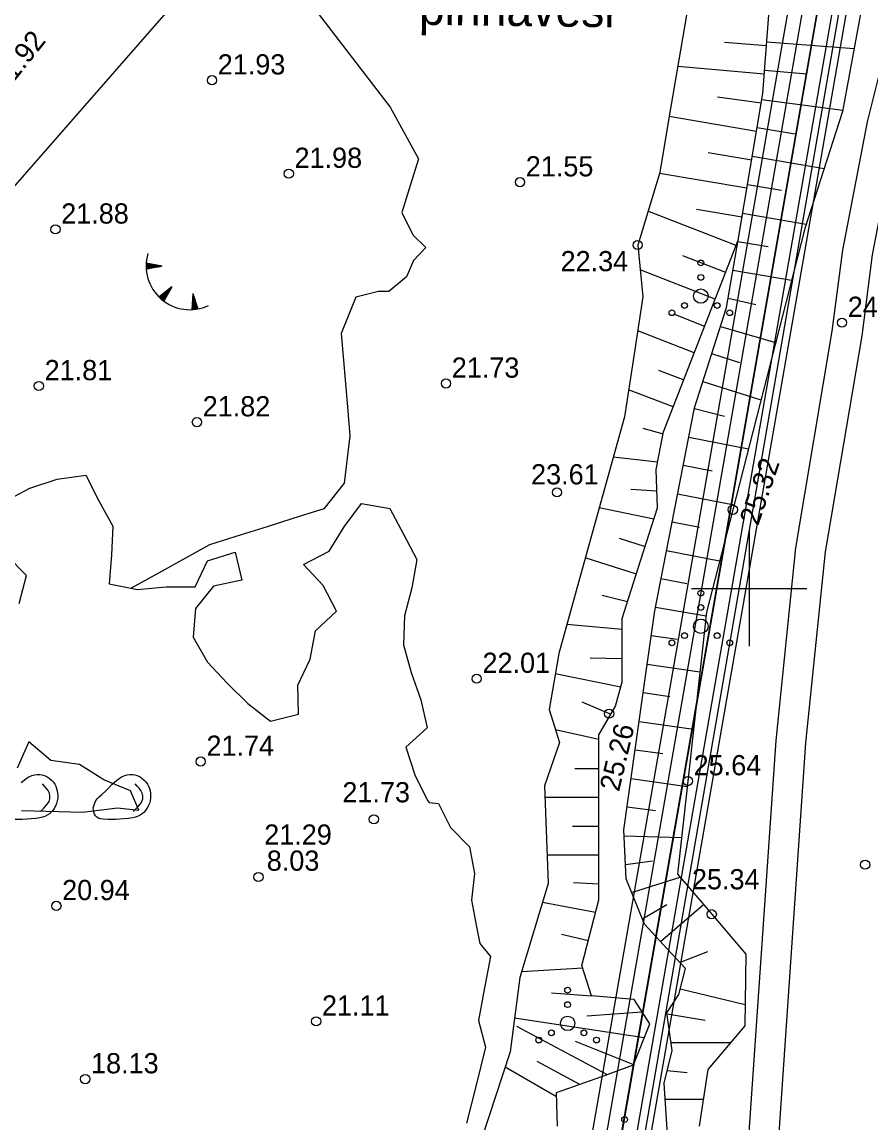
# Model space of a CAD drawing. Extents: x 509422 to 615075, y 6525431 to 6565970.
# Drawn here: x 513449.6 to 513508.4, y 6565563 to 6565639.2 of the extents above; entities that cross this region are included whole.
import ezdxf

# ---------------------------------------------------------------- set-up
doc = ezdxf.new("R2010")
doc.units = 0
for name, color, linetype in [('APIIR', 7, 'Continuous'), ('HALJASTUS', 7, 'Continuous'), ('KORGUS', 7, 'Continuous'), ('PIIR', 7, 'Continuous'), ('PIIR_ME', 7, 'Continuous'), ('PIIR_TM', 7, 'Continuous'), ('PLOKK', 7, 'Continuous'), ('RELJEEF', 7, 'Continuous'), ('TEE', 7, 'Continuous'), ('VEEKOGU', 7, 'Continuous'), ('VORK', 7, 'Continuous')]:
    doc.layers.add(name, color=color, linetype=linetype)

msp = doc.modelspace()

# ---------------------------------------------------------------- linework, layer by layer
at = {"layer": 'APIIR'}
msp.add_lwpolyline([(513352.534, 6565439.378), (513354.7, 6565479.99), (513481.83, 6565508.61), (513541.57, 6565851.16), (513545.257, 6565872.285)], dxfattribs=at)
at = {"layer": 'HALJASTUS'}
for centre, radius in [((513496.653, 6565622.549), 0.2), ((513496.653, 6565621.549), 0.2), ((513496.653, 6565620.249), 0.5), ((513494.653, 6565619.099), 0.2), ((513495.523, 6565619.599), 0.2), ((513497.783, 6565619.599), 0.2), ((513498.653, 6565619.099), 0.2), ((513496.653, 6565599.675), 0.2), ((513496.653, 6565598.675), 0.2), ((513496.653, 6565597.375), 0.5), ((513494.653, 6565596.225), 0.2), ((513495.523, 6565596.725), 0.2), ((513497.783, 6565596.725), 0.2), ((513498.653, 6565596.225), 0.2), ((513487.425, 6565572.158), 0.2), ((513487.425, 6565571.158), 0.2), ((513487.425, 6565569.858), 0.5), ((513485.425, 6565568.708), 0.2), ((513486.295, 6565569.208), 0.2), ((513488.555, 6565569.208), 0.2), ((513489.425, 6565568.708), 0.2), ((513491.37, 6565563.195), 0.2)]:
    msp.add_circle(centre, radius, dxfattribs=at)
at = {"layer": 'KORGUS'}
for centre in [(513462.781, 6565635.205), (513468.101, 6565628.735), (513484.124, 6565628.144), (513451.933, 6565624.874), (513492.279, 6565623.788), (513506.434, 6565618.411), (513450.785, 6565614.022), (513478.996, 6565614.197), (513461.738, 6565611.517), (513486.685, 6565606.651), (513498.867, 6565605.446), (513481.124, 6565593.743), (513490.296, 6565591.321), (513462, 6565588), (513495.755, 6565586.649), (513474, 6565584), (513508.036, 6565580.856), (513466, 6565580), (513452, 6565578), (513497.408, 6565577.419), (513470, 6565570), (513454, 6565566)]:
    msp.add_circle(centre, 0.32, dxfattribs=at)
at = {"layer": 'PIIR'}
msp.add_lwpolyline([(513442.384, 6565886.056), (512829.322, 6565875.033), (512905.604, 6565720.31), (513290.987, 6565614.399), (513289.987, 6565493.425), (513354.686, 6565477.937), (513483.571, 6565506.952), (513523.89, 6565738.256), (513543.837, 6565852.517)], close=True, dxfattribs=at)
at = {"layer": 'PIIR_ME'}
for points in [[(512887.5, 6565801.16), (513401.64, 6565816.89), (513536.31, 6565821.01), (513530.33, 6565786.77), (513516.45, 6565707.3), (513481.86, 6565509.15), (513354.7, 6565479.99), (513333.27, 6565485.12), (513347.22, 6565510.47), (513346.71, 6565545.56), (513344.31, 6565552.26), (513341.82, 6565567.25), (513343.89, 6565600.46), (513332.73, 6565645.83), (513305.79, 6565673.01), (513286.32, 6565687.89), (513265.38, 6565694.79), (513234.27, 6565718.54), (513217.02, 6565714.91), (513189.12, 6565720.55), (513171.51, 6565717.56), (513135.15, 6565723.25), (513089.25, 6565751.4)], [(512889.306, 6565800.215), (513535.114, 6565819.973), (513515.465, 6565707.472), (513480.989, 6565509.976), (513354.705, 6565481.017), (513334.779, 6565485.787), (513348.224, 6565510.22), (513347.707, 6565545.741), (513345.282, 6565552.513), (513342.825, 6565567.301), (513344.898, 6565600.55), (513333.635, 6565646.337), (513306.452, 6565673.763), (513286.793, 6565688.787), (513265.853, 6565695.687), (513234.513, 6565719.613), (513217.016, 6565715.931), (513189.136, 6565721.567), (513171.503, 6565718.573), (513135.502, 6565724.207), (513089.556, 6565752.386)]]:
    msp.add_lwpolyline(points, dxfattribs=at)
at = {"layer": 'PIIR_TM'}
for points in [[(512906.302, 6565721.155), (512830.916, 6565874.062), (513442.232, 6565885.053), (513542.704, 6565851.838), (513522.905, 6565738.428), (513482.701, 6565507.781), (513354.693, 6565478.963), (513290.993, 6565494.213), (513291.994, 6565615.159)], [(512832.51, 6565873.09), (513442.08, 6565884.05), (513541.57, 6565851.16), (513521.92, 6565738.6), (513481.83, 6565508.61), (513354.7, 6565479.99), (513337.28, 6565484.16), (513292, 6565495), (513293, 6565615.92), (512907, 6565722), (512869.36, 6565798.35)]]:
    msp.add_lwpolyline(points, close=True, dxfattribs=at)
at = {"layer": 'PLOKK'}
for points in [[(513483.552, 6565508.897), (513537.591, 6565821.026)], [(512891.122, 6565799.26), (513400.874, 6565814.865), (513514.296, 6565706.591), (513480.128, 6565510.803), (513354.71, 6565482.044), (513336.288, 6565486.454), (513349.238, 6565509.97), (513348.705, 6565545.922), (513346.253, 6565552.765), (513343.83, 6565567.353), (513345.905, 6565600.641), (513334.53, 6565646.845), (513307.124, 6565674.516), (513287.266, 6565689.684), (513266.326, 6565696.584), (513234.745, 6565720.675), (513217.012, 6565716.952), (513189.142, 6565722.574), (513171.497, 6565719.586), (513135.864, 6565725.154), (513089.862, 6565753.371)]]:
    msp.add_lwpolyline(points, dxfattribs=at)
at = {"layer": 'RELJEEF'}
for p, q in [((513498.291, 6565637.833), (513501.208, 6565637.615)), ((513501.227, 6565637.864), (513507.275, 6565637.411)), ((513501.059, 6565635.62), (513495.052, 6565636.163)), ((513503.989, 6565635.624), (513501.077, 6565635.87)), ((513497.806, 6565634.052), (513500.848, 6565633.633)), ((513500.89, 6565633.88), (513506.49, 6565633.142)), ((513500.513, 6565631.662), (513494.46, 6565632.69)), ((513503.187, 6565631.461), (513500.555, 6565631.908)), ((513497.151, 6565630.204), (513500.178, 6565629.69)), ((513500.22, 6565629.937), (513505.199, 6565629.091)), ((513499.844, 6565627.718), (513493.779, 6565628.748)), ((513502.232, 6565627.566), (513499.886, 6565627.965)), ((513499.093, 6565623.767), (513492.991, 6565626.142)), ((513496.352, 6565626.282), (513499.509, 6565625.746)), ((513499.551, 6565625.993), (513503.959, 6565625.244)), ((513501.329, 6565623.662), (513499.216, 6565624.021)), ((513495.389, 6565623.063), (513498.368, 6565621.904)), ((513458.215, 6565622.347), (513458.414, 6565622.506)), ((513458.215, 6565622.283), (513458.478, 6565622.494)), ((513458.216, 6565622.412), (513458.349, 6565622.519)), ((513458.217, 6565622.22), (513458.543, 6565622.481)), ((513458.218, 6565622.478), (513458.285, 6565622.531)), ((513458.22, 6565622.159), (513458.607, 6565622.469)), ((513459.335, 6565622.328), (513458.222, 6565622.543)), ((513459.335, 6565622.328), (513458.223, 6565622.11)), ((513458.244, 6565622.114), (513458.672, 6565622.456)), ((513458.35, 6565622.135), (513458.736, 6565622.444)), ((513458.456, 6565622.155), (513458.801, 6565622.431)), ((513458.562, 6565622.176), (513458.865, 6565622.419)), ((513458.668, 6565622.197), (513458.929, 6565622.406)), ((513458.774, 6565622.218), (513458.994, 6565622.394)), ((513458.88, 6565622.239), (513459.058, 6565622.382)), ((513458.986, 6565622.259), (513459.123, 6565622.369)), ((513459.092, 6565622.28), (513459.187, 6565622.357)), ((513459.198, 6565622.301), (513459.252, 6565622.344)), ((513497.642, 6565620.04), (513492.455, 6565622.059)), ((513498.881, 6565622.049), (513502.944, 6565621.36)), ((513459.999, 6565620.888), (513459.11, 6565620.184)), ((513459.999, 6565620.888), (513459.44, 6565619.902)), ((513459.717, 6565620.39), (513459.727, 6565620.672)), ((513459.77, 6565620.484), (513459.778, 6565620.713)), ((513459.823, 6565620.578), (513459.83, 6565620.753)), ((513459.877, 6565620.672), (513459.881, 6565620.794)), ((513459.93, 6565620.766), (513459.932, 6565620.835)), ((513459.158, 6565620.138), (513459.16, 6565620.223)), ((513459.206, 6565620.093), (513459.212, 6565620.264)), ((513459.254, 6565620.05), (513459.263, 6565620.305)), ((513459.303, 6565620.009), (513459.315, 6565620.346)), ((513459.352, 6565619.97), (513459.366, 6565620.386)), ((513459.4, 6565619.932), (513459.418, 6565620.427)), ((513459.45, 6565619.92), (513459.469, 6565620.468)), ((513459.503, 6565620.014), (513459.521, 6565620.509)), ((513459.557, 6565620.108), (513459.572, 6565620.55)), ((513459.61, 6565620.202), (513459.624, 6565620.59)), ((513459.663, 6565620.296), (513459.675, 6565620.631)), ((513461.464, 6565620.44), (513461.379, 6565619.309)), ((513461.737, 6565619.586), (513461.423, 6565619.897)), ((513461.704, 6565619.689), (513461.428, 6565619.962)), ((513461.671, 6565619.792), (513461.433, 6565620.027)), ((513461.638, 6565619.895), (513461.438, 6565620.093)), ((513461.605, 6565619.998), (513461.443, 6565620.158)), ((513461.572, 6565620.1), (513461.447, 6565620.224)), ((513461.539, 6565620.203), (513461.452, 6565620.289)), ((513461.506, 6565620.306), (513461.457, 6565620.355)), ((513461.464, 6565620.44), (513461.809, 6565619.36)), ((513500.472, 6565619.653), (513498.546, 6565620.078)), ((513461.444, 6565619.313), (513461.384, 6565619.373)), ((513461.51, 6565619.318), (513461.389, 6565619.438)), ((513461.575, 6565619.325), (513461.394, 6565619.504)), ((513461.638, 6565619.332), (513461.398, 6565619.569)), ((513461.7, 6565619.341), (513461.403, 6565619.635)), ((513461.761, 6565619.351), (513461.408, 6565619.7)), ((513461.803, 6565619.38), (513461.413, 6565619.766)), ((513461.77, 6565619.483), (513461.418, 6565619.831)), ((513494.755, 6565619.017), (513496.917, 6565618.176)), ((513496.191, 6565616.312), (513492.28, 6565617.835)), ((513498.022, 6565618.152), (513501.833, 6565617.024)), ((513499.363, 6565615.623), (513497.412, 6565616.247)), ((513493.716, 6565615.129), (513495.466, 6565614.448)), ((513496.803, 6565614.342), (513500.819, 6565613.068)), ((513494.741, 6565612.584), (513491.649, 6565613.766)), ((513498.294, 6565611.903), (513496.203, 6565612.435)), ((513492.645, 6565611.11), (513494.039, 6565610.714)), ((513495.818, 6565610.473), (513499.947, 6565609.663)), ((513493.652, 6565608.752), (513490.582, 6565609.091)), ((513497.441, 6565608.116), (513495.433, 6565608.51)), ((513491.801, 6565606.879), (513493.602, 6565606.762)), ((513495.048, 6565606.547), (513498.953, 6565605.781)), ((513493.397, 6565604.801), (513489.611, 6565605.591)), ((513496.559, 6565604.213), (513494.663, 6565604.585)), ((513490.986, 6565603.468), (513492.792, 6565602.895)), ((513494.278, 6565602.622), (513497.958, 6565601.9)), ((513492.186, 6565600.989), (513488.646, 6565602.113)), ((513495.677, 6565600.31), (513493.893, 6565600.66)), ((513489.817, 6565599.531), (513491.58, 6565599.083)), ((513493.508, 6565598.697), (513497.021, 6565598.093)), ((513491.207, 6565597.141), (513487.368, 6565597.507)), ((513495.013, 6565596.459), (513493.215, 6565596.719)), ((513488.987, 6565595.196), (513491.207, 6565595.141)), ((513492.936, 6565594.738), (513496.593, 6565594.224)), ((513491.108, 6565593.154), (513486.563, 6565594.075)), ((513494.515, 6565592.496), (513492.657, 6565592.758)), ((513488.401, 6565592.138), (513490.427, 6565591.29)), ((513489.586, 6565589.518), (513486.584, 6565590.194)), ((513492.379, 6565590.777), (513496.153, 6565590.246)), ((513494.016, 6565588.527), (513492.1, 6565588.797)), ((513487.914, 6565587.518), (513489.586, 6565587.518)), ((513491.821, 6565586.816), (513495.713, 6565586.269)), ((513489.586, 6565585.518), (513485.858, 6565585.518)), ((513493.522, 6565584.595), (513491.542, 6565584.836)), ((513487.758, 6565583.518), (513489.586, 6565583.518)), ((513491.339, 6565582.852), (513495.322, 6565582.737)), ((513489.586, 6565581.518), (513486, 6565581.518)), ((513493.298, 6565581.102), (513491.427, 6565580.854)), ((513487.825, 6565579.618), (513489.586, 6565579.518)), ((513491.857, 6565578.931), (513495.215, 6565579.986)), ((513489.362, 6565577.546), (513485.675, 6565578.227)), ((513494.304, 6565578.078), (513492.616, 6565577.08)), ((513493.859, 6565575.538), (513496.828, 6565578.098)), ((513487.003, 6565576.033), (513488.864, 6565575.609)), ((513497.109, 6565574.81), (513495.214, 6565574.067)), ((513488.48, 6565573.676), (513484.237, 6565573.436)), ((513486.298, 6565571.982), (513489.088, 6565571.77)), ((513495.22, 6565572.255), (513499.727, 6565571.16)), ((513488.75, 6565570.382), (513492.591, 6565570.649)), ((513496.965, 6565570.05), (513494.311, 6565570.509)), ((513492.733, 6565568.869), (513483.747, 6565570.217)), ((513490.132, 6565566.315), (513483.899, 6565569.635)), ((513487.951, 6565568.621), (513491.996, 6565567.01)), ((513494.585, 6565568.528), (513498.725, 6565568.53)), ((513486.655, 6565564.768), (513483.089, 6565566.815)), ((513485.285, 6565567.234), (513488.25, 6565565.639)), ((513495.704, 6565566.434), (513494.318, 6565566.574)), ((513494.189, 6565564.602), (513496.828, 6565564.605))]:
    msp.add_line(p, q, dxfattribs=at)
for points in [[(513494.355, 6565562.16), (513494.112, 6565565.727), (513494.66, 6565567.983), (513494.3, 6565570.591), (513495.123, 6565571.872), (513495.58, 6565573.671), (513494.322, 6565575.036), (513492.757, 6565576.736), (513491.471, 6565579.875), (513491.321, 6565583.263), (513492.866, 6565594.243), (513493.457, 6565598.436), (513496.218, 6565612.516), (513498.442, 6565619.467), (513499.235, 6565624.131), (513500.958, 6565634.282), (513502.005, 6565648.254)], [(513508.249, 6565642.709), (513506.473, 6565633.046), (513503.86, 6565624.936), (513500.504, 6565611.836), (513498.867, 6565605.446), (513497.05, 6565598.354), (513495.755, 6565586.649), (513495.041, 6565580.19), (513497.408, 6565577.419), (513499.775, 6565574.649), (513499.707, 6565569.697), (513497.148, 6565566.656), (513496.535, 6565562.729)], [(513495.983, 6565641.629), (513494.419, 6565632.45), (513493.801, 6565628.819), (513492.279, 6565623.788), (513492.645, 6565620.191), (513491.915, 6565615.483), (513491.36, 6565611.894), (513488.316, 6565600.925), (513486.807, 6565595.486), (513486.134, 6565591.602), (513486.865, 6565589.315), (513485.83, 6565586.328), (513486.069, 6565579.542), (513484.118, 6565573.04), (513483.44, 6565567.883), (513481.433, 6565561.769)], [(513486.712, 6565562.75), (513486.647, 6565565.064), (513489.788, 6565566.191), (513491.984, 6565566.979), (513493.109, 6565569.819), (513492.043, 6565571.526), (513489.088, 6565571.77), (513488.417, 6565573.874), (513489.586, 6565578.418), (513489.586, 6565582.046), (513489.586, 6565584.698), (513489.586, 6565589.858), (513490.75, 6565591.84), (513491.207, 6565593.516), (513491.207, 6565595.711), (513491.207, 6565597.906), (513492.317, 6565601.401), (513493.643, 6565605.574), (513493.551, 6565608.237), (513494.066, 6565610.852), (513499.235, 6565624.131)], [(513449.567, 6565586.551), (513449.761, 6565586.719), (513449.912, 6565586.828), (513450.088, 6565586.936), (513450.306, 6565587.037), (513450.485, 6565587.091), (513450.677, 6565587.114), (513450.844, 6565587.106), (513451.017, 6565587.074), (513451.17, 6565587.025), (513451.37, 6565586.931), (513451.493, 6565586.853), (513451.658, 6565586.717), (513451.77, 6565586.596), (513451.885, 6565586.432), (513451.952, 6565586.307), (513452.017, 6565586.145), (513452.062, 6565585.978), (513452.087, 6565585.815), (513452.097, 6565585.646), (513452.09, 6565585.463), (513452.062, 6565585.272), (513452.013, 6565585.093), (513451.934, 6565584.904), (513451.849, 6565584.756), (513451.743, 6565584.61), (513451.624, 6565584.481), (513451.513, 6565584.384), (513451.366, 6565584.284), (513451.195, 6565584.198), (513451.046, 6565584.144), (513450.842, 6565584.092), (513450.57, 6565584.052), (513450.256, 6565584.023), (513449.661, 6565583.996), (513449.135, 6565583.994)], [(513454.556, 6565584.793), (513454.594, 6565584.942), (513454.637, 6565585.073), (513454.682, 6565585.18), (513454.743, 6565585.294), (513454.845, 6565585.435), (513454.969, 6565585.561), (513455.141, 6565585.715), (513455.415, 6565585.966), (513455.595, 6565586.144), (513455.851, 6565586.408), (513455.995, 6565586.551), (513456.189, 6565586.719), (513456.34, 6565586.828), (513456.517, 6565586.936), (513456.734, 6565587.037), (513456.913, 6565587.091), (513457.105, 6565587.114), (513457.272, 6565587.106), (513457.445, 6565587.074), (513457.598, 6565587.025), (513457.799, 6565586.931), (513457.921, 6565586.853), (513458.086, 6565586.717), (513458.198, 6565586.596), (513458.314, 6565586.432), (513458.38, 6565586.307), (513458.445, 6565586.145), (513458.49, 6565585.978), (513458.515, 6565585.815), (513458.525, 6565585.646), (513458.518, 6565585.463), (513458.49, 6565585.272), (513458.441, 6565585.093), (513458.362, 6565584.904), (513458.277, 6565584.756), (513458.171, 6565584.61), (513458.052, 6565584.481), (513457.941, 6565584.384), (513457.794, 6565584.284), (513457.623, 6565584.198), (513457.474, 6565584.144), (513457.27, 6565584.092), (513456.998, 6565584.052), (513456.684, 6565584.023), (513456.089, 6565583.996), (513455.564, 6565583.994), (513455.251, 6565584.006), (513455.061, 6565584.033), (513454.915, 6565584.077), (513454.797, 6565584.142), (513454.702, 6565584.232), (513454.635, 6565584.345), (513454.589, 6565584.499), (513454.567, 6565584.648), (513454.556, 6565584.793)], [(513450.898, 6565584.533), (513450.984, 6565584.623), (513451.12, 6565584.769), (513451.256, 6565584.916), (513451.391, 6565585.063), (513451.504, 6565585.227), (513451.555, 6565585.42), (513451.555, 6565585.62), (513451.513, 6565585.815), (513451.428, 6565585.995), (513451.303, 6565586.151), (513451.171, 6565586.301), (513451.039, 6565586.452)], [(513457.326, 6565584.533), (513457.412, 6565584.623), (513457.548, 6565584.769), (513457.684, 6565584.916), (513457.82, 6565585.063), (513457.932, 6565585.227), (513457.983, 6565585.42), (513457.983, 6565585.62), (513457.941, 6565585.815), (513457.856, 6565585.995), (513457.731, 6565586.151), (513457.599, 6565586.301), (513457.467, 6565586.452)]]:
    msp.add_lwpolyline(points, dxfattribs=at)
msp.add_arc((513461.242, 6565622.333), 3.027, 163.42341, 295.17451, dxfattribs=at)
at = {"layer": 'TEE'}
for points in [[(513518.285, 6565773.221), (513523.905, 6565768.408), (513527.333, 6565763.697), (513528.601, 6565759.39), (513528.29, 6565754.05), (513522.347, 6565722.944), (513520.411, 6565699.939), (513516.027, 6565660.563), (513514.021, 6565648.245), (513512.826, 6565643.309), (513511.289, 6565636.201), (513510.206, 6565631.871), (513508.528, 6565623.101), (513507.798, 6565617.504), (513505.276, 6565602.526), (513503.916, 6565589.293), (513501.8, 6565558.556), (513501.797, 6565548.86), (513500.835, 6565539.904), (513499.802, 6565533.915), (513499.342, 6565517.041)], [(513520.397, 6565768.668), (513522.363, 6565766.984), (513525.435, 6565762.763), (513526.499, 6565759.149), (513526.217, 6565754.307), (513520.28, 6565723.227), (513518.337, 6565700.142), (513513.961, 6565660.846), (513511.977, 6565648.658), (513510.795, 6565643.774), (513509.259, 6565636.674), (513508.17, 6565632.32), (513506.469, 6565623.432), (513505.737, 6565617.812), (513503.21, 6565602.806), (513501.84, 6565589.471), (513499.716, 6565558.628), (513499.713, 6565548.972), (513498.77, 6565540.193), (513497.732, 6565534.173), (513495.619, 6565517.492)], [(513471.639, 6565673.197), (513469.152, 6565666.425), (513469.525, 6565650.74), (513463.927, 6565644.858), (513447.981, 6565626.651), (513441.191, 6565618.308), (513438.856, 6565612.602), (513430.147, 6565600.739), (513418.132, 6565594.922), (513410.254, 6565591.705), (513402.417, 6565575.7)]]:
    msp.add_lwpolyline(points, dxfattribs=at)
at = {"layer": 'VEEKOGU'}
for points in [[(513470.15, 6565639.827), (513475.133, 6565633.332), (513477.083, 6565629.765), (513476.443, 6565627.692), (513475.932, 6565626.037), (513476.702, 6565624.485), (513477.602, 6565623.628), (513476.745, 6565622.727), (513476.254, 6565621.585), (513475.043, 6565620.579), (513474.312, 6565620.579), (513472.759, 6565620.183), (513471.738, 6565617.652), (513472.164, 6565612.584), (513472.335, 6565610.558), (513471.938, 6565607.279), (513470.537, 6565605.51), (513468.384, 6565604.835), (513466.597, 6565604.274), (513464.809, 6565603.714), (513462.603, 6565603.022), (513459.082, 6565601.059), (513457.191, 6565600.005)], [(513448.387, 6565606.001), (513450.151, 6565606.945), (513452.051, 6565607.568), (513454.031, 6565607.852), (513454.933, 6565606.067), (513455.901, 6565604.316), (513455.811, 6565602.318), (513455.655, 6565600.324), (513457.613, 6565599.918), (513459.605, 6565600.096), (513461.605, 6565600.111), (513462.481, 6565601.909), (513464.388, 6565602.51), (513464.854, 6565600.565), (513462.896, 6565600.156), (513461.629, 6565598.609), (513461.474, 6565596.615), (513462.464, 6565594.877), (513463.837, 6565593.423), (513465.274, 6565592.031), (513466.845, 6565590.794), (513468.782, 6565591.291), (513468.73, 6565593.29), (513469.59, 6565595.096), (513469.95, 6565597.063), (513471.408, 6565598.432), (513470.489, 6565600.208), (513469.112, 6565601.658), (513470.892, 6565602.571), (513471.942, 6565604.273), (513473.138, 6565605.876), (513475.108, 6565605.531), (513476.041, 6565603.762), (513476.983, 6565601.998), (513476.623, 6565600.03), (513476.126, 6565598.093), (513476.051, 6565596.095), (513476.571, 6565594.163), (513477.257, 6565592.285), (513477.698, 6565590.334), (513476.214, 6565588.992), (513476.833, 6565587.09), (513477.724, 6565585.3), (513477.828, 6565585.163), (513478.474, 6565585.106), (513479.313, 6565583.432), (513480.619, 6565582.089), (513480.975, 6565580.25), (513480.764, 6565578.388), (513481.114, 6565576.548), (513481.333, 6565575.4), (513482.083, 6565574.503), (513481.6, 6565571.952), (513481.244, 6565570.067), (513481.744, 6565568.216), (513481.082, 6565565.58), (513480.421, 6565562.944)], [(513449.416, 6565598.96), (513449.919, 6565600.896), (513448.523, 6565602.328)], [(513449.586, 6565584.601), (513452.145, 6565584.54), (513453.818, 6565584.5), (513456.227, 6565584.784), (513457.712, 6565584.634), (513457.145, 6565585.98), (513455.288, 6565586.723), (513453.597, 6565587.791), (513451.617, 6565588.073), (513450.095, 6565589.37), (513449.291, 6565587.539)]]:
    msp.add_lwpolyline(points, dxfattribs=at)
at = {"layer": 'VORK'}
for p, q in [((513500, 6565604), (513500, 6565596)), ((513496, 6565600), (513504, 6565600))]:
    msp.add_line(p, q, dxfattribs=at)

# ---------------------------------------------------------------- texts
at = {"layer": 'KORGUS'}
for s, rotation, p in [('21.92 ', 51.6159, (513448.422, 6565634.254)), ('25.32 ', 71.12597, (513500.622, 6565604.289)), ('25.26 ', 76.66011, (513490.983, 6565585.864))]:
    msp.add_text(s, height=1.4, rotation=rotation, dxfattribs=at).set_placement(p)
for s, p in [('21.93 ', (513463.181, 6565635.605)), ('21.98 ', (513468.501, 6565629.135)), ('21.55 ', (513484.524, 6565628.544)), ('21.88 ', (513452.333, 6565625.274)), ('22.34 ', (513486.934, 6565621.974)), ('24.48 ', (513506.834, 6565618.811)), ('21.81 ', (513451.185, 6565614.422)), ('21.73 ', (513479.396, 6565614.597)), ('21.82 ', (513462.138, 6565611.917)), ('23.61 ', (513484.89, 6565607.203)), ('22.01 ', (513481.524, 6565594.143)), ('21.74 ', (513462.4, 6565588.4)), ('25.64 ', (513496.155, 6565587.049)), ('21.73 ', (513471.818, 6565585.175)), ('21.29 ', (513466.4, 6565582.243)), ('8.03', (513466.578, 6565580.436)), ('25.34 ', (513496.037, 6565579.148)), ('20.94 ', (513452.4, 6565578.4)), ('21.11 ', (513470.4, 6565570.4)), ('18.13 ', (513454.4, 6565566.4))]:
    msp.add_text(s, height=1.4, dxfattribs=at).set_placement(p)
at = {"layer": 'VEEKOGU'}
msp.add_text('pinnavesi', height=2.4, rotation=359.2633, dxfattribs=at).set_placement((513477.111, 6565639.05))

doc.saveas('drawing.dxf')
